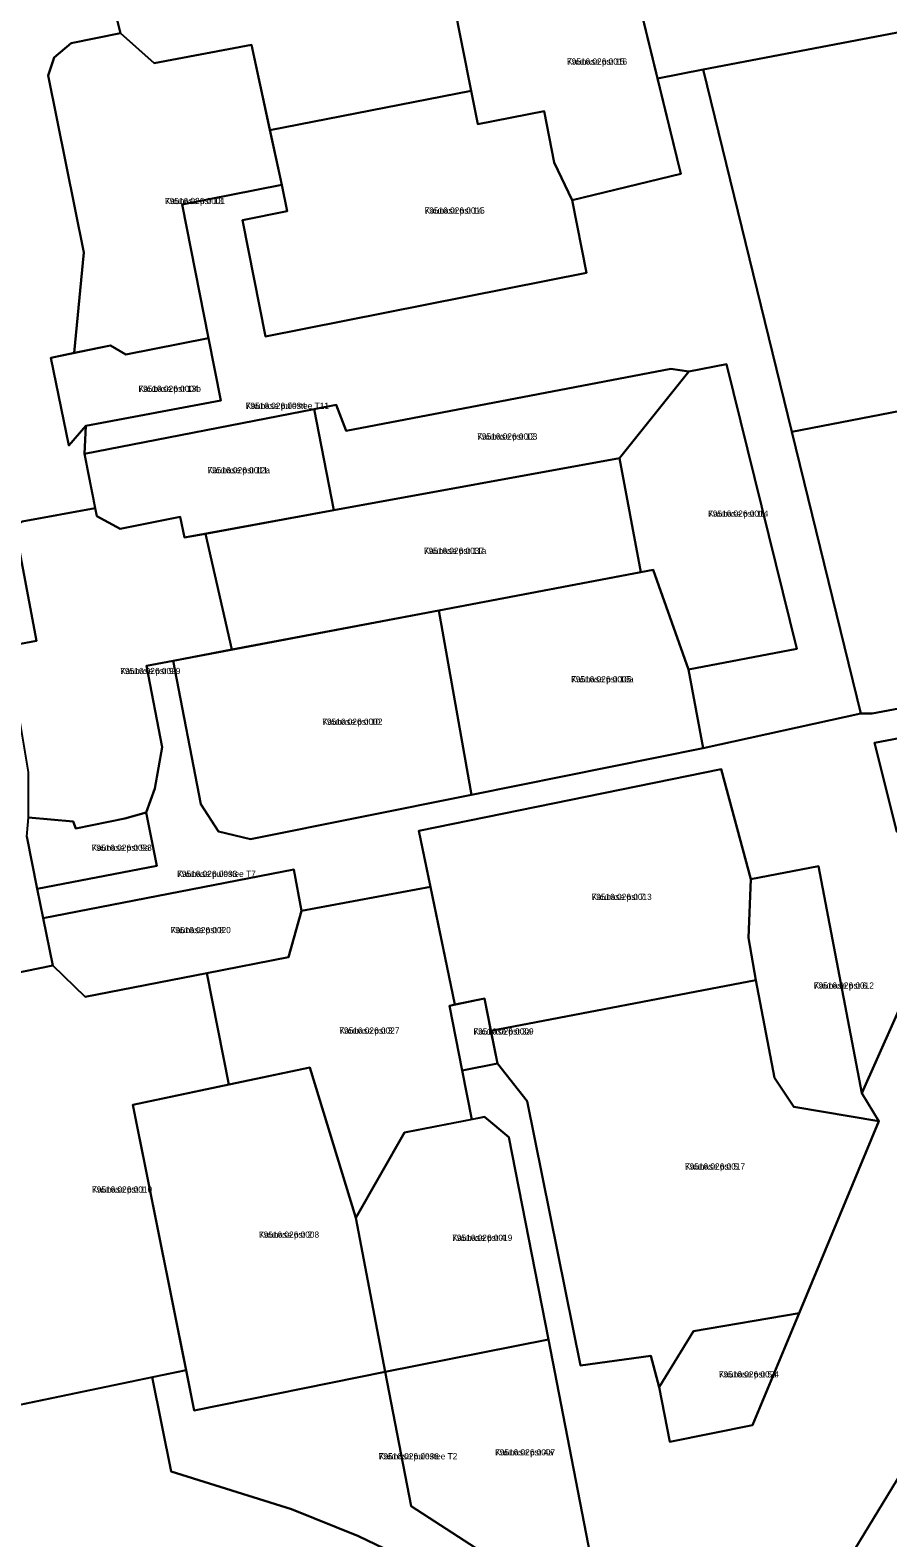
# Model space of a CAD drawing. Extents: x 643847 to 663718, y 6468443 to 6482775.
# Drawn here: x 661669.5 to 661876.4, y 6473498.1 to 6473861.8 of the extents above; entities that cross this region are included whole.
import ezdxf

# ---------------------------------------------------------------- set-up
doc = ezdxf.new("R2010")
doc.units = 0
for name, color, linetype in [('L_AADRESS', 7, 'Continuous'), ('PIIR', 7, 'Continuous'), ('TUNNUS', 7, 'Continuous')]:
    doc.layers.add(name, color=color, linetype=linetype)

msp = doc.modelspace()

# ---------------------------------------------------------------- linework, layer by layer
at = {"layer": 'PIIR'}
for points in [[(661646.19, 6474015.06), (661681.33, 6474017.95), (661703.15, 6474017.24), (661709.78, 6473986.83), (661699.86, 6473984.94), (661702.72, 6473969.79), (661698.21, 6473974.37), (661685, 6473972.53), (661688.3, 6473891.84), (661691.46, 6473876.7), (661688.6, 6473871.81), (661691.31, 6473861.05), (661679.41, 6473858.63), (661675.29, 6473855.13), (661673.85, 6473850.84), (661682.45, 6473808.15), (661680.17, 6473783.92), (661674.48, 6473782.75), (661678.81, 6473761.62), (661682.96, 6473766.34), (661682.6, 6473759.61), (661685.18, 6473746.51), (661667.62, 6473743.26)], [(661985.51, 6473881.62), (661831.82, 6473852.24), (661820.78, 6473850.12), (661812.04, 6473886.08)], [(661666.01, 6473741.45), (661671.02, 6473714.44), (661665.87, 6473713.54)], [(661885.52, 6473640.07), (661870.09, 6473605.38), (661859.67, 6473660.14), (661843.32, 6473657.01), (661836.19, 6473683.53), (661763.26, 6473668.67), (661766.05, 6473655.18), (661734.99, 6473649.38), (661733.14, 6473659.31), (661672.63, 6473647.63), (661671.2, 6473654.65), (661700.03, 6473660.24), (661697.49, 6473673.04), (661699.56, 6473678.89), (661701.32, 6473688.84), (661697.58, 6473708.45), (661704.03, 6473709.67), (661710.71, 6473675.05), (661714.96, 6473668.46), (661722.63, 6473666.66), (661775.92, 6473677.33), (661831.81, 6473688.6), (661869.84, 6473696.94), (661872.59, 6473696.94), (661911.67, 6473704.28)], [(661913.07, 6473697.47), (661873.17, 6473689.89), (661878.5, 6473668.42)], [(661668.72, 6473667.33), (661671.2, 6473654.65), (661672.63, 6473647.63), (661674.98, 6473636.19), (661661.99, 6473633.53)], [(661808.18, 6473475.44), (661794.49, 6473545.97), (661784.98, 6473594.78), (661779.08, 6473599.66), (661776.02, 6473599.07), (661773.72, 6473610.83), (661782.21, 6473612.52), (661789.4, 6473603.47), (661802.22, 6473539.74), (661819.21, 6473542.08), (661821.24, 6473534.5), (661823.77, 6473521.33), (661843.74, 6473525.3), (661854.97, 6473552.33), (661874.22, 6473598.61), (661870.09, 6473605.38), (661885.52, 6473640.07)], [(661888.39, 6473528.3), (661857.36, 6473477.3)], [(661857.36, 6473477.3), (661888.39, 6473528.3), (661895.41, 6473496.61), (661930.13, 6473503.22), (661976.06, 6473512.15), (661985.44, 6473513.83), (661990.04, 6473513.79), (661995.29, 6473488.05)]]:
    msp.add_lwpolyline(points, dxfattribs=at)
for points in [[(661723.86, 6473883.79), (661722.99, 6473888.21), (661785.85, 6473900.58), (661789.48, 6473881.74), (661786.57, 6473872.02), (661771.57, 6473869.09), (661775.87, 6473847.1), (661727.35, 6473837.61), (661722.89, 6473858.22), (661699.4, 6473853.76), (661691.31, 6473861.05), (661688.6, 6473871.81), (661691.46, 6473876.7)], [(661786.57, 6473872.02), (661789.48, 6473881.74), (661812.04, 6473886.08), (661826.4, 6473827.13), (661800.2, 6473820.75), (661795.87, 6473829.86), (661793.45, 6473842.21), (661777.45, 6473839.05), (661775.87, 6473847.1), (661771.57, 6473869.09)], [(661831.82, 6473852.24), (661985.51, 6473881.62), (661944.32, 6473782.49), (661853.23, 6473764.91)], [(661730.21, 6473824.42), (661706.14, 6473819.75), (661712.56, 6473787.44), (661692.58, 6473783.51), (661688.86, 6473785.7), (661680.17, 6473783.92), (661682.45, 6473808.15), (661673.85, 6473850.84), (661675.29, 6473855.13), (661679.41, 6473858.63), (661691.31, 6473861.05), (661699.4, 6473853.76), (661722.89, 6473858.22)], [(661854.42, 6473712.59), (661837.43, 6473781.2), (661828.33, 6473779.42), (661824.03, 6473780.04), (661745.74, 6473765.14), (661743.3, 6473771.38), (661738.03, 6473770.37), (661682.6, 6473759.61), (661682.96, 6473766.34), (661715.52, 6473772.44), (661712.56, 6473787.44), (661706.14, 6473819.75), (661730.21, 6473824.42), (661731.49, 6473818.13), (661720.7, 6473815.91), (661726.25, 6473787.91), (661803.67, 6473803.27), (661800.2, 6473820.75), (661826.4, 6473827.13), (661820.78, 6473850.12), (661831.82, 6473852.24), (661853.23, 6473764.91), (661869.84, 6473696.94), (661831.81, 6473688.6), (661828.26, 6473707.58)], [(661775.87, 6473847.1), (661777.45, 6473839.05), (661793.45, 6473842.21), (661795.87, 6473829.86), (661800.2, 6473820.75), (661803.67, 6473803.27), (661726.25, 6473787.91), (661720.7, 6473815.91), (661731.49, 6473818.13), (661730.21, 6473824.42), (661727.35, 6473837.61)], [(661682.96, 6473766.34), (661678.81, 6473761.62), (661674.48, 6473782.75), (661688.86, 6473785.7), (661692.58, 6473783.51), (661712.56, 6473787.44), (661715.52, 6473772.44)], [(661811.62, 6473758.54), (661742.79, 6473745.99), (661738.03, 6473770.37), (661743.3, 6473771.38), (661745.74, 6473765.14), (661824.03, 6473780.04), (661828.33, 6473779.42)], [(661837.43, 6473781.2), (661854.42, 6473712.59), (661828.26, 6473707.58), (661819.78, 6473731.6), (661816.83, 6473731.04), (661811.62, 6473758.54), (661828.33, 6473779.42)], [(661911.67, 6473704.28), (661872.59, 6473696.94), (661869.84, 6473696.94), (661853.23, 6473764.91), (661944.32, 6473782.49)], [(661738.03, 6473770.37), (661742.79, 6473745.99), (661706.76, 6473739.39), (661705.72, 6473744.37), (661691.26, 6473741.53), (661685.57, 6473744.53), (661682.6, 6473759.61)], [(661811.62, 6473758.54), (661816.83, 6473731.04), (661768.06, 6473721.8), (661718.18, 6473712.35), (661711.84, 6473740.32), (661742.79, 6473745.99)], [(661685.18, 6473746.51), (661685.57, 6473744.53), (661691.26, 6473741.53), (661705.72, 6473744.37), (661706.76, 6473739.39), (661711.84, 6473740.32), (661718.18, 6473712.35), (661704.03, 6473709.67), (661697.58, 6473708.45), (661701.32, 6473688.84), (661699.56, 6473678.89), (661697.49, 6473673.04), (661692.36, 6473671.6), (661680.56, 6473669.26), (661679.86, 6473670.92), (661669.15, 6473671.91), (661669.12, 6473682.84), (661664.32, 6473711.73), (661664.73, 6473712.89), (661665.87, 6473713.54), (661671.02, 6473714.44), (661666.01, 6473741.45), (661666.38, 6473742.56), (661667.62, 6473743.26)], [(661819.78, 6473731.6), (661828.26, 6473707.58), (661831.81, 6473688.6), (661775.92, 6473677.33), (661768.06, 6473721.8)], [(661714.96, 6473668.46), (661710.71, 6473675.05), (661704.03, 6473709.67), (661768.06, 6473721.8), (661775.92, 6473677.33), (661722.63, 6473666.66)], [(661913.07, 6473697.47), (661913.9, 6473693.14), (661904.49, 6473671.33), (661901.03, 6473672.64), (661878.5, 6473668.42), (661873.17, 6473689.89)], [(661836.19, 6473683.53), (661843.32, 6473657.01), (661842.79, 6473642.85), (661844.54, 6473632.61), (661780.65, 6473620.42), (661779.09, 6473628.25), (661771.93, 6473626.76), (661763.26, 6473668.67)], [(661671.2, 6473654.65), (661668.72, 6473667.33), (661668.97, 6473670), (661669.15, 6473671.91), (661679.86, 6473670.92), (661680.56, 6473669.26), (661692.36, 6473671.6), (661697.49, 6473673.04), (661700.03, 6473660.24)], [(661734.99, 6473649.38), (661731.79, 6473638.16), (661712.13, 6473634.34), (661682.76, 6473628.65), (661674.98, 6473636.19), (661672.63, 6473647.63), (661733.14, 6473659.31)], [(661859.67, 6473660.14), (661870.09, 6473605.38), (661874.22, 6473598.61), (661853.71, 6473602.11), (661849, 6473609.1), (661844.54, 6473632.61), (661842.79, 6473642.85), (661843.32, 6473657.01)], [(661771.93, 6473626.76), (661770.66, 6473626.49), (661773.72, 6473610.83), (661776.02, 6473599.07), (661759.79, 6473595.9), (661748.09, 6473575.32), (661736.96, 6473611.59), (661717.4, 6473607.45), (661712.13, 6473634.34), (661731.79, 6473638.16), (661734.99, 6473649.38), (661766.05, 6473655.18)], [(661717.4, 6473607.45), (661694.29, 6473602.57), (661707.16, 6473538.57), (661651.48, 6473527), (661659.01, 6473619.26), (661661.99, 6473633.53), (661674.98, 6473636.19), (661682.76, 6473628.65), (661712.13, 6473634.34)], [(661854.97, 6473552.33), (661829.52, 6473547.97), (661821.24, 6473534.5), (661819.21, 6473542.08), (661802.22, 6473539.74), (661789.4, 6473603.47), (661782.21, 6473612.52), (661780.65, 6473620.42), (661844.54, 6473632.61), (661849, 6473609.1), (661853.71, 6473602.11), (661874.22, 6473598.61)], [(661770.66, 6473626.49), (661779.09, 6473628.25), (661782.21, 6473612.52), (661773.72, 6473610.83)], [(661736.96, 6473611.59), (661748.09, 6473575.32), (661755.1, 6473538.21), (661709.1, 6473528.89), (661694.29, 6473602.57)], [(661794.49, 6473545.97), (661755.1, 6473538.21), (661748.09, 6473575.32), (661759.79, 6473595.9), (661779.08, 6473599.66), (661784.98, 6473594.78)], [(661843.74, 6473525.3), (661823.77, 6473521.33), (661821.24, 6473534.5), (661829.52, 6473547.97), (661854.97, 6473552.33)], [(661808.18, 6473475.44), (661761.37, 6473505.76), (661755.1, 6473538.21), (661794.49, 6473545.97)], [(661769.98, 6473454.99), (661736.8, 6473469.8), (661649.31, 6473500.24), (661651.48, 6473527), (661698.98, 6473536.86), (661703.56, 6473514.12), (661732.56, 6473505.03), (661748.73, 6473498.58), (661771.01, 6473487.84), (661788.54, 6473476.8)], [(661808.18, 6473475.44), (661788.54, 6473476.8), (661771.01, 6473487.84), (661748.73, 6473498.58), (661732.56, 6473505.03), (661703.56, 6473514.12), (661698.98, 6473536.86), (661707.16, 6473538.57), (661709.1, 6473528.89), (661755.1, 6473538.21), (661761.37, 6473505.76)]]:
    msp.add_lwpolyline(points, close=True, dxfattribs=at)

# ---------------------------------------------------------------- texts
at = {"layer": 'L_AADRESS'}
for s, p in [('Kaunase pst 15', (661798.98, 6473853.44)), ('Kaunase pst 13', (661702.03, 6473819.81)), ('Kaunase pst 14', (661764.65, 6473817.51)), ('Kaunase pst 13b', (661695.64, 6473774.53)), ('Kaunase puiestee T11', (661721.51, 6473770.42)), ('Kaunase pst 12', (661777.33, 6473763.01)), ('Kaunase pst 12a', (661712.29, 6473754.88)), ('Kaunase pst 11', (661833.02, 6473744.41)), ('Kaunase pst 11a', (661764.47, 6473735.45)), ('Kaunase pst 9', (661691.25, 6473706.46)), ('Kaunase pst 10a', (661799.98, 6473704.46)), ('Kaunase pst 10', (661739.97, 6473694.23)), ('Kaunase pst 9a', (661684.36, 6473663.84)), ('Kaunase puiestee T7', (661704.96, 6473657.53)), ('Kaunase pst 7', (661804.92, 6473651.98)), ('Kaunase pst 8', (661703.41, 6473643.98)), ('Kaunase pst 6', (661858.5, 6473630.6)), ('Kaunase pst 3', (661744.08, 6473619.74)), ('Kaunase pst 3a', (661776.43, 6473619.53)), ('Kaunase pst 5', (661827.43, 6473586.96)), ('Kaunase pst 1', (661684.44, 6473581.41)), ('Kaunase pst 2', (661724.7, 6473570.52)), ('Kaunase pst 4', (661771.29, 6473569.77)), ('Kaunase pst 5a', (661835.6, 6473536.83)), ('Kaunase puiestee T2', (661753.58, 6473517.07)), ('Kaunase pst 4a', (661781.64, 6473518.03))]:
    msp.add_text(s, height=1.5, dxfattribs=at).set_placement(p)
at = {"layer": 'TUNNUS'}
for s, p in [('79516:026:0016', (661798.98, 6473853.44)), ('79516:026:0001', (661702.03, 6473819.81)), ('79516:026:0015', (661764.65, 6473817.51)), ('79516:026:0004', (661695.64, 6473774.53)), ('79516:026:0034', (661721.51, 6473770.42)), ('79516:026:0003', (661777.33, 6473763.01)), ('79516:026:0011', (661712.29, 6473754.88)), ('79516:026:0014', (661833.02, 6473744.41)), ('79516:026:0037', (661764.47, 6473735.45)), ('79516:026:0029', (661691.25, 6473706.46)), ('79516:026:0005', (661799.98, 6473704.46)), ('79516:026:0002', (661739.97, 6473694.23)), ('79516:026:0023', (661684.36, 6473663.84)), ('79516:026:0033', (661704.96, 6473657.53)), ('79516:026:0013', (661804.92, 6473651.98)), ('79516:026:0020', (661703.41, 6473643.98)), ('79516:026:0012', (661858.5, 6473630.6)), ('79516:026:0027', (661744.08, 6473619.74)), ('79516:026:0009', (661776.43, 6473619.53)), ('79516:026:0017', (661827.43, 6473586.96)), ('79516:026:0010', (661684.44, 6473581.41)), ('79516:026:0008', (661724.7, 6473570.52)), ('79516:026:0019', (661771.29, 6473569.77)), ('79516:026:0024', (661835.6, 6473536.83)), ('79516:026:0036', (661753.58, 6473517.07)), ('79516:026:0007', (661781.64, 6473518.03))]:
    msp.add_text(s, height=1.5, dxfattribs=at).set_placement(p)

doc.saveas('drawing.dxf')
